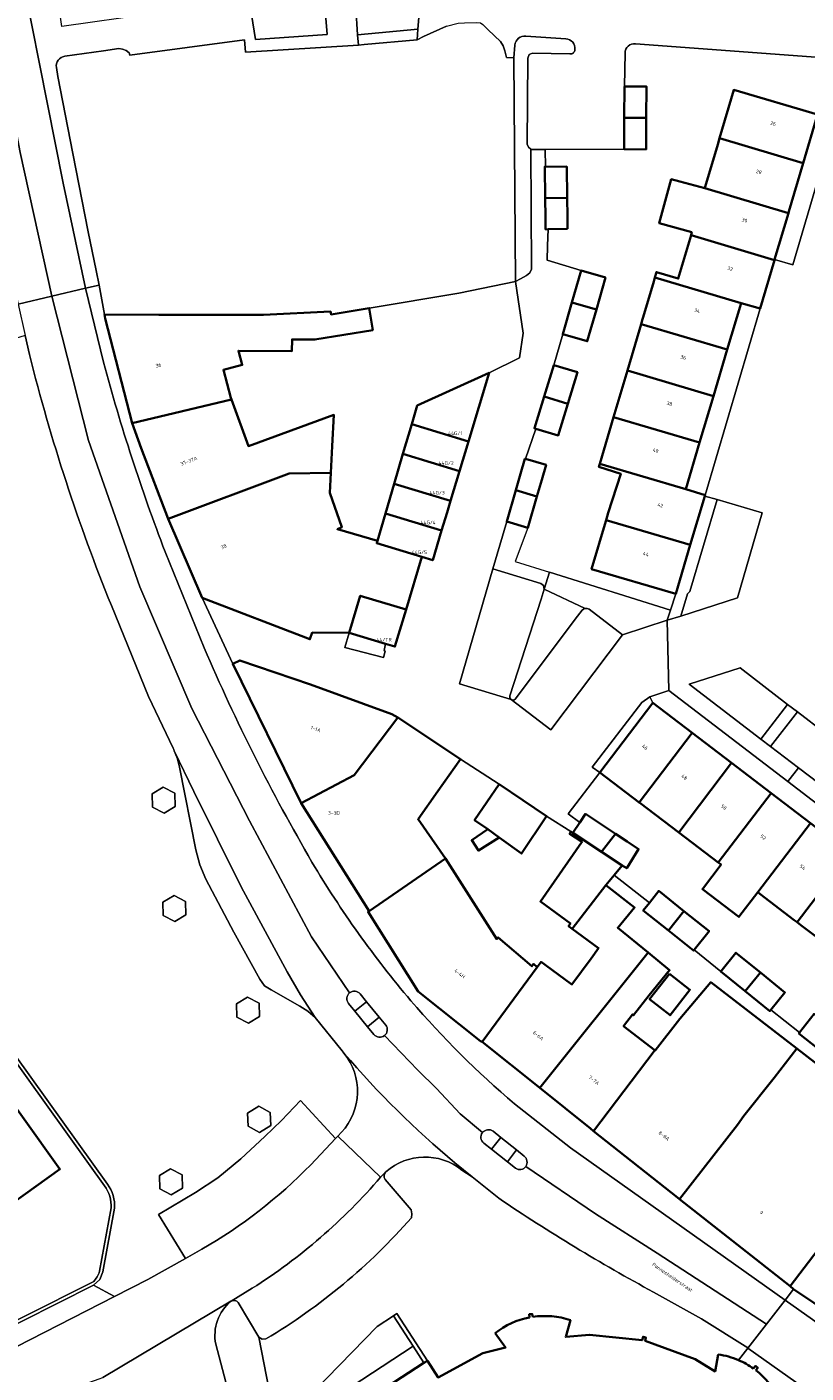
# Model space of a CAD drawing. Header units: metres. Extents: x 197700 to 204338, y 317132 to 325229.
# Tile 577 of 656: x 202869 to 202947, y 318045 to 318179. Entities that reach past the tile are written whole.
import ezdxf
from ezdxf.enums import TextEntityAlignment as Align

# ---------------------------------------------------------------- set-up
doc = ezdxf.new("R2010")
doc.units = ezdxf.units.M
for name, color, linetype, lineweight in [('B-WE-GR-BEPLANTING_CULTUUR_BODEMBEDEKKER-GV', 90, 'Continuous', 18), ('B-WE-GR-BEPLANTING_CULTUUR_HEESTERS-GV', 90, 'Continuous', 18), ('B-WE-GR-GRAS-GV', 60, 'Continuous', 13), ('B-WE-IE-TERREINAFSCHEIDING_KUNSTMATIG_HEKWERK-G', 20, 'IE-TERREINAFSCHEIDING-KUNSTMATIG', 18), ('B-WE-IE-TERREINAFSCHEIDING_KUNSTMATIG_MUUR-G', 90, 'IE-TERREINAFSCHEIDING-KUNSTMATIG-DICHT', 18), ('B-WE-IE-TERREINAFSCHEIDING_KUNSTMATIG_MUUR-GV', 90, 'Continuous', 18), ('B-WE-OG-BEBOUWING-GV', 7, 'Continuous', 35), ('B-WE-OG-BEBOUWING-T18', 10, 'Continuous', 18), ('B-WE-OG-TERREIN_CULTUURSCHEIDING-GV', 7, 'Continuous', 18), ('B-WE-OG-TERREIN_ERF-GV', 7, 'Continuous', 18), ('B-WE-OG-TOPOGRAFIE-T18', 10, 'Continuous', 18), ('B-WE-VH-VERHARDING_ASFALT-GV', 252, 'Continuous', 18), ('B-WE-VH-VERHARDING_BETONSTRAATSTEEN-GV', 252, 'Continuous', 18), ('B-WE-VH-VERHARDING_OPEN-GV', 252, 'Continuous', 18), ('B-WE-VH-VERHARDING_SIERBESTRATING-GV', 252, 'Continuous', 18), ('B-WE-VH-VERHARDING_TEGEL-GV', 252, 'Continuous', 18)]:
    doc.layers.add(name, color=color, linetype=linetype, lineweight=lineweight)
doc.styles.add('NLCS-ISO-M200-T18', font='NLCS-ISO.ttf', dxfattribs={"height": 0.36})
doc.linetypes.add('IE-TERREINAFSCHEIDING-KUNSTMATIG', pattern='A,4,[82,NLCS.SHX,S=0.75,R=90,X=0,Y=0],4,-2', length=10)
doc.linetypes.add('IE-TERREINAFSCHEIDING-KUNSTMATIG-DICHT', pattern='A,8,-1,[82,NLCS.SHX,S=0.75,R=90,X=0,Y=0],-1', length=10)

msp = doc.modelspace()

# ---------------------------------------------------------------- linework, layer by layer
at = {"layer": 'B-WE-GR-BEPLANTING_CULTUUR_BODEMBEDEKKER-GV'}
for points in [[(202881.25, 318102.681), (202881.289, 318101.369), (202882.445, 318100.747), (202883.562, 318101.436), (202883.523, 318102.748), (202882.367, 318103.371)], [(202882.33, 318091.843), (202882.369, 318090.531), (202883.525, 318089.909), (202884.642, 318090.598), (202884.603, 318091.91), (202883.447, 318092.533)], [(202889.697, 318081.664), (202889.736, 318080.352), (202890.892, 318079.73), (202892.009, 318080.419), (202891.97, 318081.731), (202890.814, 318082.354)], [(202890.812, 318070.736), (202890.851, 318069.424), (202892.007, 318068.802), (202893.124, 318069.491), (202893.085, 318070.803), (202891.929, 318071.426)], [(202881.978, 318064.484), (202882.017, 318063.172), (202883.173, 318062.55), (202884.29, 318063.239), (202884.251, 318064.551), (202883.095, 318065.174)]]:
    msp.add_lwpolyline(points, close=True, dxfattribs=at)
at = {"layer": 'B-WE-GR-BEPLANTING_CULTUUR_HEESTERS-GV'}
for points in [[(202917.562, 318177.635), (202917.456, 318176.363), (202917.612, 318153.976), (202918.118, 318154.222), (202918.715, 318154.558), (202919.052, 318154.833), (202919.228, 318155.193), (202919.172, 318167.212), (202918.91, 318167.416), (202918.772, 318167.719), (202918.848, 318176.331), (202918.992, 318176.678), (202919.337, 318176.827), (202923.059, 318176.738)], [(202922.651, 318178.255), (202918.656, 318178.525)], [(202863.013, 318082.801), (202862.729, 318082.597), (202876.643, 318063.23), (202876.79, 318062.969), (202876.914, 318062.697), (202877.013, 318062.416), (202877.086, 318062.127), (202877.133, 318061.832), (202877.154, 318061.535), (202877.148, 318061.249), (202875.991, 318054.925), (202875.949, 318054.759), (202875.898, 318054.614), (202875.834, 318054.475), (202875.758, 318054.342), (202875.67, 318054.216), (202875.405, 318053.9), (202861.237, 318046.785), (202860.497, 318046.414), (202861.067, 318046.308), (202875.404, 318053.508), (202876.007, 318054.084), (202876.334, 318054.853), (202877.497, 318061.214)], [(202876.794, 318063.629), (202863.013, 318082.801)]]:
    msp.add_lwpolyline(points, dxfattribs=at)
for points in [[(202918.656, 318178.525, 0.4110915), (202917.562, 318177.635)], [(202923.569, 318177.18, 0.4359691), (202922.651, 318178.255)], [(202923.059, 318176.738, 0.434906), (202923.569, 318177.18)], [(202877.497, 318061.214, 0.1751404), (202876.794, 318063.629)]]:
    msp.add_lwpolyline(points, format="xyb", dxfattribs=at)
for points in [[(202937.797, 318132.148), (202935.054, 318122.941), (202934.818, 318122.71), (202934.161, 318120.483), (202939.843, 318122.318), (202942.32, 318130.83)], [(202932.808, 318120.063), (202933.134, 318121.077), (202921.038, 318124.874), (202920.495, 318123.186), (202924.6, 318121.245), (202924.798, 318121.244), (202924.982, 318121.17), (202928.339, 318118.61)], [(202942.164, 318108.166), (202944.848, 318111.639), (202940.096, 318115.295), (202934.988, 318113.655)]]:
    msp.add_lwpolyline(points, close=True, dxfattribs=at)
at = {"layer": 'B-WE-GR-GRAS-GV'}
for points in [[(202910.711, 318179.52), (202908.411, 318178.503), (202907.774, 318178.17), (202902.463, 318177.686), (202901.9, 318177.635), (202890.584, 318176.911), (202890.505, 318178.156), (202879.034, 318176.615), (202878.954, 318176.837), (202878.663, 318177.09), (202878.29, 318177.216), (202877.916, 318177.271), (202876.382, 318177.045), (202872.512, 318176.506)], [(202875.94, 318153.586), (202876.488, 318150.662), (202881.938, 318150.648), (202892.394, 318150.623), (202899.117, 318150.959), (202899.163, 318150.678), (202902.981, 318151.304), (202911.934, 318152.796), (202917.612, 318153.976), (202917.456, 318176.363), (202916.719, 318176.371), (202916.568, 318177.068), (202916.377, 318177.568), (202916.117, 318177.983), (202914.873, 318179.165), (202914.362, 318179.694)], [(202871.67, 318175.38), (202871.833, 318174.475), (202873.318, 318166.776), (202874.85, 318158.94), (202875.663, 318155.062), (202875.94, 318153.586)]]:
    msp.add_lwpolyline(points, dxfattribs=at)
msp.add_lwpolyline([(202872.512, 318176.506, 0.4207685), (202871.67, 318175.38)], format="xyb", dxfattribs=at)
at = {"layer": 'B-WE-IE-TERREINAFSCHEIDING_KUNSTMATIG_HEKWERK-G'}
for points in [[(202921.441, 318145.609), (202922.35, 318148.692)], [(202918.635, 318136.205), (202919.666, 318139.237)], [(202918.854, 318129.319), (202917.587, 318125.957), (202921.038, 318124.874)], [(202921.038, 318124.874), (202933.134, 318121.077)], [(202931.019, 318091.786), (202927.5, 318094.548)], [(202938.173, 318084.92), (202935.505, 318087.077)], [(202946.042, 318078.795), (202943.173, 318081.085)]]:
    msp.add_lwpolyline(points, dxfattribs=at)
at = {"layer": 'B-WE-IE-TERREINAFSCHEIDING_KUNSTMATIG_MUUR-G'}
for points in [[(202902.981, 318151.304), (202911.934, 318152.796)], [(202908.798, 318045.947), (202905.758, 318050.675), (202905.416, 318050.455)], [(202905.416, 318050.455), (202907.384, 318047.403)], [(202907.384, 318047.403), (202908.463, 318045.73)]]:
    msp.add_lwpolyline(points, dxfattribs=at)
at = {"layer": 'B-WE-IE-TERREINAFSCHEIDING_KUNSTMATIG_MUUR-GV'}
msp.add_lwpolyline([(202905.416, 318050.455), (202907.384, 318047.403), (202908.463, 318045.73), (202908.798, 318045.947), (202905.758, 318050.675)], close=True, dxfattribs=at)
at = {"layer": 'B-WE-OG-BEBOUWING-GV'}
for points in [[(202928.522, 318173.497), (202928.504, 318170.352), (202930.704, 318170.339), (202930.722, 318173.484)], [(202946.417, 318165.819), (202947.855, 318170.673), (202939.463, 318173.141), (202938.04, 318168.301)], [(202928.485, 318167.207), (202930.685, 318167.194), (202930.704, 318170.339), (202928.504, 318170.352)], [(202944.979, 318160.966), (202946.417, 318165.819), (202938.04, 318168.301), (202937.86, 318167.69), (202936.613, 318163.445), (202936.555, 318163.3), (202944.935, 318160.816)], [(202920.634, 318165.446), (202920.555, 318165.445), (202920.592, 318162.316), (202922.791, 318162.348), (202922.755, 318165.471)], [(202935.279, 318158.906), (202935.186, 318158.589), (202943.541, 318156.113), (202943.553, 318156.155), (202944.935, 318160.816), (202936.555, 318163.3), (202934.076, 318163.97), (202933.2, 318164.207), (202932.007, 318159.79)], [(202922.827, 318159.225), (202922.813, 318160.471), (202922.791, 318162.348), (202920.592, 318162.316), (202920.614, 318160.421), (202920.629, 318159.186), (202920.897, 318159.191)], [(202935.186, 318158.589), (202933.915, 318154.266), (202931.731, 318154.912), (202931.571, 318154.371), (202940.198, 318151.815), (202942.103, 318151.26), (202943.541, 318156.113)], [(202924.177, 318155.06), (202923.264, 318151.876), (202925.712, 318151.173), (202926.626, 318154.357)], [(202938.815, 318147.156), (202940.198, 318151.815), (202931.571, 318154.371), (202931.454, 318153.975), (202930.393, 318150.385), (202930.342, 318150.214), (202930.194, 318149.714)], [(202925.712, 318151.173), (202923.264, 318151.876), (202922.35, 318148.692), (202924.799, 318147.989)], [(202889.191, 318142.147), (202889.124, 318142.33), (202888.394, 318145.13), (202890.268, 318145.619), (202889.899, 318147.035), (202895.248, 318146.996), (202895.256, 318148.165), (202897.544, 318148.149), (202903.342, 318149.099), (202902.981, 318151.304), (202899.163, 318150.678), (202899.117, 318150.959), (202892.394, 318150.623), (202881.938, 318150.648), (202876.488, 318150.662), (202876.565, 318150.27), (202879.249, 318139.798)], [(202937.433, 318142.497), (202938.815, 318147.156), (202930.194, 318149.714), (202928.817, 318145.054)], [(202921.441, 318145.609), (202920.479, 318142.446), (202922.856, 318141.722), (202923.818, 318144.886)], [(202937.433, 318142.497), (202928.817, 318145.054), (202927.439, 318140.393), (202936.05, 318137.838)], [(202907.235, 318139.695), (202912.922, 318137.971), (202914.985, 318144.817), (202907.787, 318141.573)], [(202922.856, 318141.722), (202920.479, 318142.446), (202919.517, 318139.282), (202919.666, 318139.237), (202921.894, 318138.559)], [(202882.858, 318130.231), (202894.982, 318134.766), (202899.142, 318134.81), (202899.28, 318137.487), (202899.442, 318140.618), (202890.894, 318137.492), (202889.191, 318142.147), (202879.249, 318139.798), (202880.168, 318137.278)], [(202907.235, 318139.695), (202906.359, 318136.712), (202912.025, 318134.996), (202912.922, 318137.971)], [(202934.668, 318133.18), (202936.05, 318137.838), (202927.439, 318140.393), (202926.061, 318135.732)], [(202906.359, 318136.712), (202905.483, 318133.731), (202911.128, 318132.02), (202912.025, 318134.996)], [(202918.635, 318136.205), (202918.57, 318136.224), (202918.137, 318134.734), (202917.656, 318133.078), (202919.767, 318132.462), (202920.249, 318134.12), (202920.68, 318135.604)], [(202936.56, 318132.489), (202936.593, 318132.6), (202934.668, 318133.18), (202926.061, 318135.732), (202925.967, 318135.415), (202928.154, 318134.719), (202926.898, 318130.804), (202926.688, 318130.093), (202935.109, 318127.596)], [(202899.142, 318134.81), (202894.982, 318134.766), (202882.858, 318130.231), (202886.279, 318122.3), (202897.039, 318118.166), (202897.276, 318118.824), (202900.963, 318118.8), (202902.084, 318122.521), (202906.676, 318121.155), (202908.255, 318126.395), (202903.731, 318127.769), (202903.8, 318128.002), (202899.792, 318129.18), (202900.25, 318129.386), (202899.04, 318132.815)], [(202910.231, 318129.044), (202910.777, 318130.856), (202911.128, 318132.02), (202905.483, 318133.731), (202904.607, 318130.748)], [(202917.656, 318133.078), (202916.742, 318129.933), (202918.854, 318129.319), (202919.767, 318132.462)], [(202903.8, 318128.002), (202903.731, 318127.769), (202908.255, 318126.395), (202909.334, 318126.068), (202910.231, 318129.044), (202904.607, 318130.748)], [(202935.109, 318127.596), (202926.688, 318130.093), (202926.656, 318129.983), (202925.241, 318125.187), (202933.658, 318122.704)], [(202900.963, 318118.8), (202904.623, 318117.711), (202905.555, 318117.434), (202906.676, 318121.155), (202902.084, 318122.521)], [(202905.855, 318110.316), (202905.246, 318110.651), (202897.111, 318113.628), (202890.02, 318116.043), (202889.319, 318115.695), (202896.178, 318101.761), (202901.491, 318104.549)], [(202931.363, 318111.797), (202926.069, 318104.82), (202930.006, 318101.833), (202935.308, 318108.79)], [(202896.178, 318101.761), (202902.972, 318090.957), (202910.6, 318096.221), (202907.866, 318100.143), (202909.847, 318102.955), (202912.105, 318106.16), (202905.855, 318110.316), (202901.491, 318104.549)], [(202930.006, 318101.833), (202930.052, 318101.798), (202933.959, 318098.834), (202939.254, 318105.782), (202935.308, 318108.79)], [(202943.2, 318102.774), (202939.254, 318105.782), (202933.959, 318098.834), (202937.911, 318095.835)], [(202915.983, 318098.323), (202918.221, 318096.715), (202920.722, 318100.471), (202915.99, 318103.645), (202913.522, 318100.07), (202914.838, 318099.146)], [(202941.864, 318092.836), (202947.146, 318099.767), (202943.2, 318102.774), (202937.911, 318095.835), (202938.201, 318095.615), (202936.334, 318093.154), (202939.986, 318090.371)], [(202923.368, 318098.777), (202926.238, 318096.888), (202927.621, 318098.703), (202924.637, 318100.686), (202924.069, 318099.832)], [(202951.092, 318096.759), (202947.146, 318099.767), (202941.864, 318092.836), (202942.066, 318092.683), (202945.524, 318090.059), (202945.816, 318089.837)], [(202915.983, 318098.323), (202914.838, 318099.146), (202913.235, 318098.04), (202913.913, 318097.006)], [(202926.67, 318093.537), (202927.5, 318094.548), (202928.304, 318095.527), (202926.238, 318096.888), (202923.368, 318098.777), (202923.165, 318098.918), (202923.057, 318098.676), (202924.277, 318097.872), (202924.235, 318097.809), (202920.112, 318091.905), (202923.118, 318089.707), (202922.931, 318089.451), (202923.286, 318089.191)], [(202928.801, 318097.918), (202927.621, 318098.703), (202926.238, 318096.888), (202928.304, 318095.527), (202928.752, 318095.247), (202929.945, 318097.157)], [(202951.092, 318096.759), (202945.816, 318089.837), (202946.182, 318089.56), (202949.768, 318086.839), (202950.091, 318086.594), (202951.241, 318088.11), (202950.922, 318088.353), (202955.038, 318093.752)], [(202902.972, 318090.957), (202902.984, 318090.937), (202902.874, 318090.875), (202907.874, 318082.902), (202914.124, 318077.927), (202914.284, 318077.873), (202919.805, 318085.349), (202919.428, 318085.672), (202919.256, 318085.437), (202915.886, 318088.324), (202915.747, 318088.161), (202910.6, 318096.221)], [(202920.045, 318073.252), (202930.884, 318086.808), (202927.859, 318089.293), (202929.531, 318091.328), (202926.67, 318093.537), (202923.286, 318089.191), (202925.935, 318087.249), (202925.182, 318086.222), (202923.271, 318083.614), (202920.595, 318085.575), (202920.189, 318085.873), (202919.805, 318085.349), (202914.284, 318077.873)], [(202931.019, 318091.786), (202930.402, 318091.01), (202932.924, 318089.006), (202934.48, 318090.964), (202931.958, 318092.968)], [(202935.505, 318087.077), (202937.001, 318088.96), (202934.48, 318090.964), (202932.924, 318089.006), (202935.445, 318087.002)], [(202925.419, 318068.945), (202931.514, 318076.923), (202931.609, 318077.006), (202928.434, 318079.443), (202929.33, 318080.61), (202929.436, 318080.529), (202930.982, 318082.544), (202933.034, 318085.043), (202930.884, 318086.808), (202920.045, 318073.252), (202925.117, 318069.184)], [(202940.62, 318082.936), (202942.13, 318084.8), (202939.684, 318086.783), (202938.173, 318084.92)], [(202933.027, 318084.692), (202931.036, 318082.144), (202933.094, 318080.537), (202935.084, 318083.085)], [(202942.13, 318084.8), (202940.62, 318082.936), (202943.066, 318080.953), (202943.173, 318081.085), (202944.577, 318082.816)], [(202945.766, 318077.195), (202937.166, 318083.836), (202934.051, 318080.188), (202931.609, 318077.006), (202931.514, 318076.923), (202925.419, 318068.945), (202933.821, 318062.307), (202934.041, 318062.134), (202939.847, 318069.558), (202940.471, 318070.453), (202943.508, 318074.255)], [(202948.526, 318076.719), (202950.052, 318078.666), (202947.506, 318080.663), (202946.042, 318078.795), (202945.98, 318078.716)], [(202945.099, 318053.403), (202951.154, 318061.315), (202954.273, 318065.299), (202956.86, 318068.603), (202958.99, 318071.329), (202958.615, 318071.596), (202955.751, 318073.636), (202953.743, 318071.035), (202951.804, 318072.532), (202945.766, 318077.195), (202943.508, 318074.255), (202940.471, 318070.453), (202939.847, 318069.558), (202934.041, 318062.134)], [(202964.685, 318057.912), (202961.553, 318059.587), (202959.938, 318056.567), (202958.757, 318057.199), (202960.48, 318060.421), (202956.827, 318062.375), (202957.392, 318063.168), (202954.273, 318065.299), (202951.154, 318061.315), (202945.099, 318053.403), (202945.453, 318053.124), (202957.865, 318044.769), (202962.639, 318054.618), (202964.185, 318057.051)]]:
    msp.add_lwpolyline(points, close=True, dxfattribs=at)
for points in [[(202863.808, 318059.241), (202872.021, 318065.134), (202860.603, 318081.064)], [(202919.344, 318050.348), (202919.305, 318050.624), (202918.992, 318050.602), (202919.028, 318050.283)], [(202937.901, 318046.571), (202937.587, 318044.882), (202935.603, 318046.097), (202930.61, 318047.931), (202930.681, 318048.273), (202930.385, 318048.35), (202930.29, 318048.011), (202925.03, 318048.557), (202922.645, 318048.337), (202923.126, 318050.027)], [(202915.587, 318048.698), (202916.63, 318047.271), (202914.34, 318046.708), (202909.866, 318044.282), (202908.798, 318045.947), (202908.463, 318045.73), (202897.233, 318038.445)], [(202941.676, 318044.996), (202941.866, 318045.252), (202941.623, 318045.437), (202941.433, 318045.164)]]:
    msp.add_lwpolyline(points, dxfattribs=at)
for points in [[(202919.028, 318050.283, 0.1293254), (202915.587, 318048.698)], [(202923.126, 318050.027, 0.114473), (202919.344, 318050.348)], [(202939.951, 318046.015, 0.071269), (202937.901, 318046.571)], [(202941.433, 318045.164, 0.0571192), (202939.951, 318046.015)], [(202944.01, 318042.101, 0.1199433), (202941.676, 318044.996)]]:
    msp.add_lwpolyline(points, format="xyb", dxfattribs=at)
at = {"layer": 'B-WE-OG-TERREIN_CULTUURSCHEIDING-GV'}
for points in [[(202890.976, 318182.176), (202891.592, 318178.176), (202898.778, 318178.672), (202898.567, 318181.118)], [(202901.651, 318181.39), (202901.823, 318178.661)], [(202901.823, 318178.661), (202907.859, 318179.212), (202908.083, 318181.98), (202908.145, 318182.711)], [(202861.237, 318046.785), (202875.405, 318053.9), (202875.67, 318054.216), (202875.758, 318054.342), (202875.834, 318054.475), (202875.898, 318054.614), (202875.949, 318054.759), (202875.991, 318054.925), (202877.148, 318061.249), (202877.154, 318061.535), (202877.133, 318061.832), (202877.086, 318062.127), (202877.013, 318062.416), (202876.914, 318062.697), (202876.79, 318062.969), (202876.643, 318063.23), (202862.729, 318082.597)], [(202860.603, 318081.064), (202872.021, 318065.134), (202863.808, 318059.241)]]:
    msp.add_lwpolyline(points, dxfattribs=at)
at = {"layer": 'B-WE-OG-TERREIN_ERF-GV'}
msp.add_lwpolyline([(202929.63, 318177.76, 0.4437106), (202928.585, 318176.838)], format="xyb", dxfattribs=at)
for points in [[(202948.124, 318176.401), (202929.63, 318177.76)], [(202928.585, 318176.838), (202928.522, 318173.497), (202930.722, 318173.484), (202930.704, 318170.339), (202930.685, 318167.194), (202928.485, 318167.207), (202920.595, 318167.18), (202920.634, 318165.446), (202922.755, 318165.471), (202922.791, 318162.348), (202922.813, 318160.471), (202922.827, 318159.225), (202920.897, 318159.191), (202920.817, 318157.546), (202920.794, 318156.1), (202924.177, 318155.06), (202926.626, 318154.357), (202925.712, 318151.173), (202924.799, 318147.989), (202922.35, 318148.692), (202921.441, 318145.609), (202923.818, 318144.886), (202922.856, 318141.722), (202921.894, 318138.559), (202919.666, 318139.237), (202918.635, 318136.205), (202920.68, 318135.604), (202920.249, 318134.12), (202919.767, 318132.462), (202918.854, 318129.319), (202916.742, 318129.933), (202915.362, 318125.196), (202920.146, 318123.735), (202920.434, 318123.532), (202920.495, 318123.186), (202921.038, 318124.874), (202933.134, 318121.077), (202933.658, 318122.704), (202925.241, 318125.187), (202926.656, 318129.983), (202926.688, 318130.093), (202926.898, 318130.804), (202928.154, 318134.719), (202925.967, 318135.415), (202926.061, 318135.732), (202927.439, 318140.393), (202928.817, 318145.054), (202930.194, 318149.714), (202930.342, 318150.214), (202930.393, 318150.385), (202931.454, 318153.975), (202931.571, 318154.371), (202931.731, 318154.912), (202933.915, 318154.266), (202935.186, 318158.589), (202935.279, 318158.906), (202932.007, 318159.79), (202933.2, 318164.207), (202934.076, 318163.97), (202936.555, 318163.3), (202936.613, 318163.445), (202937.86, 318167.69), (202938.04, 318168.301), (202939.463, 318173.141), (202947.855, 318170.673), (202946.417, 318165.819), (202944.979, 318160.966), (202944.935, 318160.816), (202943.553, 318156.155), (202945.371, 318155.625), (202950.813, 318174.098)], [(202949.768, 318086.839), (202946.182, 318089.56), (202945.816, 318089.837), (202945.524, 318090.059), (202942.066, 318092.683), (202941.864, 318092.836), (202939.986, 318090.371), (202936.334, 318093.154), (202938.201, 318095.615), (202937.911, 318095.835), (202933.959, 318098.834), (202930.052, 318101.798), (202930.006, 318101.833), (202926.069, 318104.82), (202922.902, 318100.686), (202924.069, 318099.832), (202924.637, 318100.686), (202927.621, 318098.703), (202928.801, 318097.918), (202929.945, 318097.157), (202928.752, 318095.247), (202928.304, 318095.527), (202927.5, 318094.548), (202931.019, 318091.786), (202931.958, 318092.968), (202934.48, 318090.964), (202937.001, 318088.96), (202935.505, 318087.077), (202938.173, 318084.92), (202939.684, 318086.783), (202942.13, 318084.8), (202944.577, 318082.816), (202943.173, 318081.085), (202946.042, 318078.795), (202947.506, 318080.663)]]:
    msp.add_lwpolyline(points, dxfattribs=at)
for points in [[(202905.483, 318133.731), (202906.359, 318136.712), (202907.235, 318139.695), (202907.787, 318141.573), (202914.985, 318144.817), (202918.028, 318146.321), (202918.391, 318148.802), (202917.612, 318153.976), (202911.934, 318152.796), (202902.981, 318151.304), (202903.342, 318149.099), (202897.544, 318148.149), (202895.256, 318148.165), (202895.248, 318146.996), (202889.899, 318147.035), (202890.268, 318145.619), (202888.394, 318145.13), (202889.124, 318142.33), (202889.191, 318142.147), (202890.894, 318137.492), (202899.442, 318140.618), (202899.28, 318137.487), (202899.142, 318134.81), (202899.04, 318132.815), (202900.25, 318129.386), (202899.792, 318129.18), (202903.8, 318128.002), (202904.607, 318130.748)], [(202938.815, 318147.156), (202937.433, 318142.497), (202936.05, 318137.838), (202934.668, 318133.18), (202936.593, 318132.6), (202942.103, 318151.26), (202940.198, 318151.815)], [(202932.959, 318113.027), (202931.079, 318112.387), (202931.363, 318111.797), (202935.308, 318108.79), (202939.254, 318105.782), (202943.2, 318102.774), (202947.146, 318099.767), (202951.092, 318096.759), (202955.038, 318093.752), (202956.183, 318095.267), (202944.88, 318103.911)], [(202922.931, 318089.451), (202923.118, 318089.707), (202920.112, 318091.905), (202924.235, 318097.809), (202924.277, 318097.872), (202923.057, 318098.676), (202923.165, 318098.918), (202920.722, 318100.471), (202918.221, 318096.715), (202915.983, 318098.323), (202913.913, 318097.006), (202913.235, 318098.04), (202914.838, 318099.146), (202913.522, 318100.07), (202915.99, 318103.645), (202912.105, 318106.16), (202909.847, 318102.955), (202907.866, 318100.143), (202910.6, 318096.221), (202915.747, 318088.161), (202915.886, 318088.324), (202919.256, 318085.437), (202919.428, 318085.672), (202919.805, 318085.349), (202920.189, 318085.873), (202920.595, 318085.575), (202923.271, 318083.614), (202925.182, 318086.222), (202925.935, 318087.249), (202923.286, 318089.191)]]:
    msp.add_lwpolyline(points, close=True, dxfattribs=at)
at = {"layer": 'B-WE-VH-VERHARDING_ASFALT-GV'}
for points in [[(202859.904, 318191.076), (202865.235, 318163.385), (202867.858, 318151.684), (202871.222, 318152.495), (202868.045, 318166.87), (202864.528, 318185.537), (202861.231, 318209.035), (202861.06, 318226.88), (202860.851, 318228.827), (202860.368, 318230.825), (202859.525, 318232.257), (202858.497, 318233.473), (202856.481, 318235.15), (202854.125, 318236.462), (202851.201, 318236.858), (202851.001, 318233.402)], [(202851.201, 318236.858), (202854.125, 318236.462), (202856.481, 318235.15), (202858.497, 318233.473), (202859.525, 318232.257), (202860.368, 318230.825), (202860.851, 318228.827), (202861.06, 318226.88), (202861.231, 318209.035), (202864.528, 318185.537), (202868.045, 318166.87), (202871.222, 318152.495), (202874.587, 318153.305), (202872.339, 318163.808), (202866.847, 318191.6), (202865.88, 318197.858), (202865.287, 318204.163), (202864.802, 318213.191), (202864.589, 318214.867), (202864.445, 318227.084)], [(202876.389, 318145.886), (202874.587, 318153.305), (202871.222, 318152.495), (202874.897, 318138.039), (202880.019, 318123.417), (202885.242, 318111.237), (202891.013, 318099.974), (202897.216, 318088.392), (202901.016, 318082.766)], [(202901.016, 318082.766), (202897.216, 318088.392), (202891.013, 318099.974), (202885.242, 318111.237), (202880.019, 318123.417), (202874.897, 318138.039), (202871.222, 318152.495), (202867.858, 318151.684), (202868.559, 318148.559), (202868.984, 318146.661)], [(202886.466, 318117.303), (202882.558, 318126.913)], [(202877.182, 318121.538), (202880.884, 318112.449), (202883.349, 318107.277), (202883.415, 318107.138), (202883.475, 318106.998), (202885.428, 318102.914), (202890.181, 318093.39), (202894.779, 318084.889), (202896.112, 318082.561), (202897.559, 318080.301), (202900.266, 318076.966), (202900.364, 318076.853), (202900.457, 318076.74)], [(202903.444, 318078.609), (202902.814, 318079.382), (202901.544, 318080.939), (202900.909, 318081.718)], [(202902.073, 318082.67), (202902.726, 318081.874), (202903.982, 318080.343), (202904.631, 318079.552)], [(202904.504, 318078.498), (202907.857, 318075.048), (202909.701, 318073.206), (202912.07, 318070.68), (202914.305, 318068.785)], [(202914.305, 318068.785), (202912.07, 318070.68), (202909.701, 318073.206), (202907.857, 318075.048), (202904.504, 318078.498)], [(202918.661, 318065.395), (202925.639, 318060.671), (202931.797, 318056.722), (202942.747, 318049.627), (202944.606, 318052.03), (202923.14, 318067.263), (202917.523, 318071.667)], [(202904.124, 318064.325), (202899.85, 318068.438), (202899.618, 318068.194), (202897.122, 318065.569)], [(202915.381, 318068.921), (202916.152, 318068.306), (202917.728, 318067.05), (202918.491, 318066.442)], [(202917.608, 318065.235), (202916.807, 318065.865), (202915.212, 318067.121), (202914.449, 318067.722)], [(202911.556, 318065.768), (202913.299, 318064.354), (202915.941, 318062.21)], [(202931.441, 318052.819), (202936.225, 318050.151), (202940.865, 318047.241), (202940.888, 318047.225), (202942.747, 318049.627), (202931.797, 318056.722), (202925.639, 318060.671), (202918.661, 318065.395)], [(202886.227, 318057.112), (202884.598, 318056.196), (202880.824, 318054.074), (202877.482, 318052.37), (202860.652, 318043.787), (202853.301, 318040.038), (202853.029, 318039.899), (202842.395, 318034.476), (202841.049, 318033.79), (202840.147, 318033.383), (202839.176, 318032.978), (202839.118, 318032.956)], [(202844.841, 318029.011), (202868.426, 318041.055), (202872.3, 318042.834), (202875.942, 318044.16), (202876.308, 318044.293), (202889.143, 318051.914), (202889.152, 318051.92), (202889.162, 318051.925), (202891.276, 318053.203)], [(202889.143, 318051.914), (202876.308, 318044.293)], [(202954.985, 318044.664), (202944.606, 318052.03), (202942.747, 318049.627), (202940.888, 318047.225), (202951.51, 318039.657)], [(202889.944, 318038.856), (202887.624, 318047.611)]]:
    msp.add_lwpolyline(points, dxfattribs=at)
for points in [[(202868.984, 318146.661, 0.0355279), (202877.182, 318121.538)], [(202882.558, 318126.913, -0.0264075), (202876.389, 318145.886)], [(202897.244, 318095.869, -0.0304961), (202886.466, 318117.303)], [(202907.146, 318081.99, -0.0417624), (202897.244, 318095.869)], [(202900.909, 318081.718, -0.4091786), (202901.016, 318082.766)], [(202901.016, 318082.766, -0.4028842), (202902.073, 318082.67)], [(202917.523, 318071.667, -0.0391307), (202907.146, 318081.99)], [(202904.631, 318079.552, -0.4185035), (202904.504, 318078.498)], [(202904.504, 318078.498, -0.4029563), (202903.444, 318078.609)], [(202900.457, 318076.74, 0.0429058), (202911.556, 318065.768)], [(202914.449, 318067.722, -0.4027621), (202914.305, 318068.785)], [(202914.305, 318068.785, -0.4053078), (202915.381, 318068.921)], [(202897.122, 318065.569, -0.0693656), (202886.227, 318057.112)], [(202918.491, 318066.442, -0.3684202), (202918.661, 318065.395)], [(202891.276, 318053.203, 0.073494), (202904.124, 318064.325)], [(202918.661, 318065.395, -0.4101661), (202917.608, 318065.235)], [(202915.941, 318062.21, 0.0240648), (202931.441, 318052.819)], [(202887.624, 318047.611, -0.2752933), (202889.143, 318051.914)]]:
    msp.add_lwpolyline(points, format="xyb", dxfattribs=at)
at = {"layer": 'B-WE-VH-VERHARDING_BETONSTRAATSTEEN-GV'}
for points in [[(202908.145, 318182.711), (202908.083, 318181.98), (202907.859, 318179.212), (202907.774, 318178.17), (202908.411, 318178.503), (202910.711, 318179.52), (202911.894, 318179.837), (202912.533, 318179.872), (202913.732, 318179.886), (202914.118, 318179.846), (202914.362, 318179.694), (202914.873, 318179.165), (202916.117, 318177.983), (202916.377, 318177.568), (202916.568, 318177.068), (202916.719, 318176.371), (202917.456, 318176.363), (202917.562, 318177.635)], [(202929.63, 318177.76), (202948.124, 318176.401), (202948.612, 318180.837)], [(202918.656, 318178.525), (202922.651, 318178.255)], [(202923.059, 318176.738), (202919.337, 318176.827), (202918.992, 318176.678), (202918.848, 318176.331), (202918.772, 318167.719), (202918.91, 318167.416), (202919.172, 318167.212), (202919.223, 318167.191), (202919.276, 318167.175), (202920.595, 318167.18), (202928.485, 318167.207), (202928.504, 318170.352), (202928.522, 318173.497), (202928.585, 318176.838)], [(202917.056, 318112.511), (202920.175, 318122.177), (202920.495, 318123.186), (202920.434, 318123.532), (202920.146, 318123.735), (202915.362, 318125.196), (202912.016, 318113.712), (202917.187, 318112.133)], [(202917.187, 318112.133), (202921.167, 318109.097), (202928.339, 318118.61), (202924.982, 318121.17), (202924.798, 318121.244), (202924.6, 318121.245)], [(202924.6, 318121.245), (202924.441, 318121.187), (202924.309, 318121.084), (202923.828, 318120.457), (202917.585, 318112.171)], [(202897.122, 318065.569), (202899.618, 318068.194), (202896.11, 318071.986), (202894.204, 318069.99), (202892.541, 318068.39), (202890.134, 318066.172), (202887.837, 318064.267), (202885.588, 318062.793), (202881.909, 318060.586), (202884.598, 318056.196), (202886.227, 318057.112)], [(202904.614, 318064.823), (202904.381, 318064.602), (202904.124, 318064.325)], [(202907.214, 318060.265), (202907.261, 318060.665), (202907.191, 318061.062), (202904.57, 318064.11)], [(202891.276, 318053.203), (202889.162, 318051.925)], [(202889.865, 318051.768), (202891.943, 318048.327), (202892.265, 318048.125), (202892.645, 318048.131)]]:
    msp.add_lwpolyline(points, dxfattribs=at)
for points in [[(202901.823, 318178.661), (202901.9, 318177.635), (202902.463, 318177.686), (202907.774, 318178.17), (202907.859, 318179.212)], [(202918.57, 318136.224), (202918.635, 318136.205), (202919.666, 318139.237), (202919.517, 318139.282), (202920.479, 318142.446), (202921.441, 318145.609), (202922.35, 318148.692), (202923.264, 318151.876), (202924.177, 318155.06), (202920.794, 318156.1), (202920.817, 318157.546), (202920.897, 318159.191), (202920.629, 318159.186), (202920.614, 318160.421), (202920.592, 318162.316), (202920.555, 318165.445), (202920.634, 318165.446), (202920.595, 318167.18), (202919.276, 318167.175), (202919.223, 318167.191), (202919.172, 318167.212), (202919.228, 318155.193), (202919.052, 318154.833), (202918.715, 318154.558), (202918.118, 318154.222), (202917.612, 318153.976), (202918.391, 318148.802), (202918.028, 318146.321), (202914.985, 318144.817), (202912.922, 318137.971), (202912.025, 318134.996), (202911.128, 318132.02), (202910.777, 318130.856), (202910.231, 318129.044), (202909.334, 318126.068), (202908.255, 318126.395), (202906.676, 318121.155), (202905.555, 318117.434), (202904.623, 318117.711), (202904.462, 318117.024), (202904.59, 318116.975), (202904.394, 318116.329), (202900.543, 318117.342), (202900.963, 318118.8), (202897.276, 318118.824), (202897.039, 318118.166), (202886.279, 318122.3), (202889.319, 318115.695), (202890.02, 318116.043), (202897.111, 318113.628), (202905.246, 318110.651), (202905.855, 318110.316), (202912.105, 318106.16), (202915.99, 318103.645), (202920.722, 318100.471), (202923.165, 318098.918), (202923.368, 318098.777), (202924.069, 318099.832), (202922.902, 318100.686), (202926.069, 318104.82), (202925.288, 318105.366), (202930.251, 318111.838), (202931.079, 318112.387), (202932.959, 318113.027), (202932.808, 318120.063), (202928.339, 318118.61), (202921.167, 318109.097), (202917.187, 318112.133), (202912.016, 318113.712), (202915.362, 318125.196), (202916.742, 318129.933), (202917.656, 318133.078), (202918.137, 318134.734)], [(202883.475, 318106.998), (202883.796, 318106.196), (202884.002, 318105.358), (202885.62, 318097.1), (202886.03, 318095.591), (202886.618, 318094.143), (202889.426, 318088.861), (202892.037, 318084.151), (202892.495, 318083.492), (202893.182, 318083.078), (202896.031, 318081.452), (202896.843, 318080.941), (202897.559, 318080.301), (202896.112, 318082.561), (202894.779, 318084.889), (202890.181, 318093.39), (202885.428, 318102.914)]]:
    msp.add_lwpolyline(points, close=True, dxfattribs=at)
for points in [[(202917.562, 318177.635, -0.4110915), (202918.656, 318178.525)], [(202922.651, 318178.255, -0.4359691), (202923.569, 318177.18)], [(202928.585, 318176.838, -0.4437106), (202929.63, 318177.76)], [(202923.569, 318177.18, -0.434906), (202923.059, 318176.738)], [(202917.187, 318112.133, -0.348531), (202917.056, 318112.511)], [(202917.585, 318112.171, -0.3474204), (202917.187, 318112.133)], [(202886.227, 318057.112, 0.0693656), (202897.122, 318065.569)], [(202904.124, 318064.325, -0.073494), (202891.276, 318053.203)], [(202904.57, 318064.11, -0.3675336), (202904.614, 318064.823)], [(202892.645, 318048.131, 0.0777194), (202907.214, 318060.265)], [(202889.162, 318051.925, -0.3910551), (202889.865, 318051.768)]]:
    msp.add_lwpolyline(points, format="xyb", dxfattribs=at)
at = {"layer": 'B-WE-VH-VERHARDING_OPEN-GV'}
for points in [[(202936.56, 318132.489), (202935.109, 318127.596), (202933.658, 318122.704), (202933.134, 318121.077), (202932.808, 318120.063), (202934.161, 318120.483), (202934.818, 318122.71), (202935.054, 318122.941), (202937.797, 318132.148)], [(202904.623, 318117.711), (202900.963, 318118.8), (202900.543, 318117.342), (202904.394, 318116.329), (202904.59, 318116.975), (202904.462, 318117.024)], [(202931.079, 318112.387), (202930.251, 318111.838), (202925.288, 318105.366), (202926.069, 318104.82), (202931.363, 318111.797)], [(202944.848, 318111.639), (202942.164, 318108.166), (202943.146, 318107.421), (202945.828, 318110.891)], [(202945.828, 318110.891), (202943.146, 318107.421), (202945.944, 318105.301), (202955.763, 318097.859), (202958.391, 318101.295), (202948.599, 318108.774)], [(202933.027, 318084.692), (202935.084, 318083.085), (202933.094, 318080.537), (202931.036, 318082.144)], [(202907.384, 318047.403), (202905.416, 318050.455), (202903.767, 318049.393), (202893.725, 318039.084), (202894.007, 318038.641)], [(202892.348, 318037.33), (202899.975, 318025.541), (202901.838, 318026.767), (202898.389, 318032.088), (202900.487, 318033.447), (202897.233, 318038.445), (202908.463, 318045.73), (202907.384, 318047.403), (202894.007, 318038.641)]]:
    msp.add_lwpolyline(points, close=True, dxfattribs=at)
msp.add_lwpolyline([(202948.526, 318076.719), (202945.98, 318078.716), (202946.042, 318078.795), (202943.173, 318081.085), (202943.066, 318080.953), (202940.62, 318082.936), (202938.173, 318084.92), (202935.505, 318087.077), (202935.445, 318087.002), (202932.924, 318089.006), (202930.402, 318091.01), (202931.019, 318091.786), (202927.5, 318094.548), (202926.67, 318093.537), (202929.531, 318091.328), (202927.859, 318089.293), (202930.884, 318086.808), (202933.034, 318085.043), (202930.982, 318082.544), (202929.436, 318080.529), (202929.33, 318080.61), (202928.434, 318079.443), (202931.609, 318077.006), (202934.051, 318080.188), (202937.166, 318083.836), (202945.766, 318077.195), (202951.804, 318072.532)], dxfattribs=at)
at = {"layer": 'B-WE-VH-VERHARDING_SIERBESTRATING-GV'}
for points in [[(202950.813, 318174.098), (202945.371, 318155.625), (202943.553, 318156.155), (202943.541, 318156.113), (202942.103, 318151.26), (202936.593, 318132.6), (202936.56, 318132.489), (202937.797, 318132.148), (202942.32, 318130.83), (202939.843, 318122.318), (202934.161, 318120.483), (202932.808, 318120.063), (202932.959, 318113.027), (202944.88, 318103.911), (202945.944, 318105.301), (202943.146, 318107.421), (202942.164, 318108.166), (202934.988, 318113.655), (202940.096, 318115.295), (202944.848, 318111.639), (202945.828, 318110.891), (202948.599, 318108.774)], [(202955.763, 318097.859), (202945.944, 318105.301), (202944.88, 318103.911), (202956.183, 318095.267)], [(202900.909, 318081.718), (202901.544, 318080.939)], [(202901.544, 318080.939), (202902.726, 318081.874), (202902.073, 318082.67)], [(202904.631, 318079.552), (202903.982, 318080.343), (202902.814, 318079.382), (202903.444, 318078.609)], [(202900.21, 318068.817), (202899.85, 318068.438), (202904.124, 318064.325), (202904.381, 318064.602), (202904.614, 318064.823), (202904.632, 318064.841), (202904.651, 318064.858)], [(202914.449, 318067.722), (202915.212, 318067.121), (202916.152, 318068.306), (202915.381, 318068.921)], [(202918.491, 318066.442), (202917.728, 318067.05), (202916.807, 318065.865), (202917.608, 318065.235)], [(202912.247, 318065.033), (202913.299, 318064.354), (202911.556, 318065.768)]]:
    msp.add_lwpolyline(points, dxfattribs=at)
for points in [[(202901.016, 318082.766, 0.4091786), (202900.909, 318081.718)], [(202902.073, 318082.67, 0.4028842), (202901.016, 318082.766)], [(202904.504, 318078.498, 0.4185035), (202904.631, 318079.552)], [(202903.444, 318078.609, 0.4029563), (202904.504, 318078.498)], [(202900.457, 318076.74, -0.3702101), (202900.21, 318068.817)], [(202911.556, 318065.768, -0.0429058), (202900.457, 318076.74)], [(202914.305, 318068.785, 0.4027621), (202914.449, 318067.722)], [(202915.381, 318068.921, 0.4053078), (202914.305, 318068.785)], [(202904.651, 318064.858, -0.3674354), (202912.247, 318065.033)], [(202918.661, 318065.395, 0.3684202), (202918.491, 318066.442)], [(202917.608, 318065.235, 0.4101661), (202918.661, 318065.395)]]:
    msp.add_lwpolyline(points, format="xyb", dxfattribs=at)
at = {"layer": 'B-WE-VH-VERHARDING_TEGEL-GV'}
for points in [[(202901.9, 318177.635), (202901.823, 318178.661), (202901.651, 318181.39), (202898.567, 318181.118), (202898.778, 318178.672), (202891.592, 318178.176), (202890.976, 318182.176), (202888.632, 318181.835), (202886.215, 318181.484), (202881.186, 318180.753), (202872.219, 318179.502), (202871.434, 318185.108), (202870.641, 318190.773), (202869.863, 318196.331), (202868.889, 318203.292), (202868.951, 318204.083), (202869.382, 318209.541), (202869.849, 318215.46), (202870.324, 318221.481), (202872.932, 318221.283), (202873.59, 318230.313), (202870.983, 318230.489), (202863.114, 318232.881)], [(202864.445, 318227.084), (202864.589, 318214.867), (202864.802, 318213.191), (202865.287, 318204.163), (202865.88, 318197.858), (202866.847, 318191.6), (202872.339, 318163.808), (202874.587, 318153.305), (202875.94, 318153.586), (202875.663, 318155.062), (202874.85, 318158.94), (202873.318, 318166.776), (202871.833, 318174.475), (202871.67, 318175.38)], [(202872.512, 318176.506), (202876.382, 318177.045), (202877.916, 318177.271), (202878.29, 318177.216), (202878.663, 318177.09), (202878.954, 318176.837), (202879.034, 318176.615), (202890.505, 318178.156), (202890.584, 318176.911), (202901.9, 318177.635)], [(202917.523, 318071.667), (202923.14, 318067.263), (202944.606, 318052.03), (202945.453, 318053.124), (202945.099, 318053.403), (202934.041, 318062.134), (202933.821, 318062.307), (202925.419, 318068.945), (202925.117, 318069.184), (202920.045, 318073.252), (202914.284, 318077.873), (202914.124, 318077.927), (202907.874, 318082.902), (202902.874, 318090.875), (202902.984, 318090.937), (202902.972, 318090.957), (202896.178, 318101.761), (202889.319, 318115.695), (202886.279, 318122.3), (202882.858, 318130.231), (202880.168, 318137.278), (202879.249, 318139.798), (202876.565, 318150.27), (202876.488, 318150.662), (202875.94, 318153.586), (202874.587, 318153.305)], [(202874.587, 318153.305), (202876.389, 318145.886)], [(202868.984, 318146.661), (202868.559, 318148.559), (202834.153, 318138.003)], [(202882.558, 318126.913), (202886.466, 318117.303)], [(202917.585, 318112.171), (202923.828, 318120.457), (202924.309, 318121.084), (202924.441, 318121.187), (202924.6, 318121.245), (202920.495, 318123.186), (202920.175, 318122.177), (202917.056, 318112.511)], [(202900.457, 318076.74), (202900.364, 318076.853), (202900.266, 318076.966), (202897.559, 318080.301), (202896.843, 318080.941), (202896.031, 318081.452), (202893.182, 318083.078), (202892.495, 318083.492), (202892.037, 318084.151), (202889.426, 318088.861), (202886.618, 318094.143), (202886.03, 318095.591), (202885.62, 318097.1), (202884.002, 318105.358), (202883.796, 318106.196), (202883.475, 318106.998), (202883.415, 318107.138), (202883.349, 318107.277), (202880.884, 318112.449), (202877.182, 318121.538)], [(202852.324, 318108.717), (202854.569, 318105.24), (202854.792, 318104.895), (202849.704, 318101.282), (202860.484, 318086.32), (202863.013, 318082.801), (202876.794, 318063.629)], [(202877.497, 318061.214), (202876.334, 318054.853), (202876.007, 318054.084), (202875.404, 318053.508), (202877.482, 318052.37), (202880.824, 318054.074), (202884.598, 318056.196), (202881.909, 318060.586), (202885.588, 318062.793), (202887.837, 318064.267), (202890.134, 318066.172), (202892.541, 318068.39), (202894.204, 318069.99), (202896.11, 318071.986), (202899.618, 318068.194), (202899.85, 318068.438), (202900.21, 318068.817)], [(202904.651, 318064.858), (202904.632, 318064.841), (202904.614, 318064.823)], [(202915.941, 318062.21), (202913.299, 318064.354), (202912.247, 318065.033)], [(202850.033, 318044.195), (202852.286, 318045.322), (202860.652, 318043.787), (202877.482, 318052.37), (202875.404, 318053.508), (202861.067, 318046.308), (202860.497, 318046.414), (202852.895, 318047.824), (202847.146, 318055.988), (202847.553, 318056.278), (202851.746, 318059.26), (202851.709, 318059.312), (202852.546, 318059.912), (202851.399, 318061.547), (202849.914, 318060.463), (202849.668, 318060.802), (202848.566, 318060.042), (202845.994, 318063.621), (202845.916, 318063.564), (202845.71, 318063.852), (202840.869, 318060.364), (202841.679, 318059.222), (202850.61, 318046.641), (202839.643, 318041.106)], [(202904.57, 318064.11), (202907.191, 318061.062), (202907.261, 318060.665), (202907.214, 318060.265)], [(202939.951, 318046.015), (202940.888, 318047.225), (202940.865, 318047.241), (202936.225, 318050.151), (202931.441, 318052.819)], [(202889.162, 318051.925), (202889.152, 318051.92), (202889.143, 318051.914)], [(202905.926, 318006.022), (202905.056, 318007.643), (202900.723, 318015.63), (202899.49, 318018.24), (202899.754, 318018.393), (202897.451, 318023.111), (202897.266, 318023.369), (202897.088, 318023.643), (202898.411, 318024.513), (202896.524, 318027.469), (202891.949, 318037.059), (202892.348, 318037.33), (202894.007, 318038.641), (202893.725, 318039.084), (202891.943, 318048.327), (202889.865, 318051.768)], [(202892.645, 318048.131), (202892.265, 318048.125), (202891.943, 318048.327), (202893.725, 318039.084), (202903.767, 318049.393), (202905.416, 318050.455), (202905.758, 318050.675), (202908.798, 318045.947), (202909.866, 318044.282), (202914.34, 318046.708), (202916.63, 318047.271), (202915.587, 318048.698)], [(202919.028, 318050.283), (202918.992, 318050.602), (202919.305, 318050.624), (202919.344, 318050.348)], [(202923.126, 318050.027), (202922.645, 318048.337), (202925.03, 318048.557), (202930.29, 318048.011), (202930.385, 318048.35), (202930.681, 318048.273), (202930.61, 318047.931), (202935.603, 318046.097), (202937.587, 318044.882), (202937.901, 318046.571)], [(202887.624, 318047.611), (202889.944, 318038.856)], [(202977.662, 318018.643), (202977.428, 318019.562), (202976.908, 318020.357), (202976.748, 318020.516), (202976.577, 318020.663), (202957.481, 318035.243), (202954.61, 318037.445), (202951.51, 318039.657), (202940.888, 318047.225), (202939.951, 318046.015)], [(202941.433, 318045.164), (202941.623, 318045.437), (202941.866, 318045.252), (202941.676, 318044.996)]]:
    msp.add_lwpolyline(points, dxfattribs=at)
for points in [[(202871.67, 318175.38, -0.4207685), (202872.512, 318176.506)], [(202877.182, 318121.538, -0.0355279), (202868.984, 318146.661)], [(202876.389, 318145.886, 0.0264075), (202882.558, 318126.913)], [(202886.466, 318117.303, 0.0304961), (202897.244, 318095.869)], [(202917.056, 318112.511, 0.348531), (202917.187, 318112.133)], [(202917.187, 318112.133, 0.3474204), (202917.585, 318112.171)], [(202897.244, 318095.869, 0.0417624), (202907.146, 318081.99)], [(202907.146, 318081.99, 0.0391307), (202917.523, 318071.667)], [(202900.21, 318068.817, 0.3702101), (202900.457, 318076.74)], [(202912.247, 318065.033, 0.3674354), (202904.651, 318064.858)], [(202904.614, 318064.823, 0.3675336), (202904.57, 318064.11)], [(202876.794, 318063.629, -0.1751404), (202877.497, 318061.214)], [(202931.441, 318052.819, -0.0240648), (202915.941, 318062.21)], [(202907.214, 318060.265, -0.0777194), (202892.645, 318048.131)], [(202889.143, 318051.914, 0.2752933), (202887.624, 318047.611)], [(202889.865, 318051.768, 0.3910551), (202889.162, 318051.925)], [(202915.587, 318048.698, -0.1293254), (202919.028, 318050.283)], [(202919.344, 318050.348, -0.114473), (202923.126, 318050.027)], [(202937.901, 318046.571, -0.071269), (202939.951, 318046.015)], [(202939.951, 318046.015, -0.0571192), (202941.433, 318045.164)], [(202941.676, 318044.996, -0.1199433), (202944.01, 318042.101)]]:
    msp.add_lwpolyline(points, format="xyb", dxfattribs=at)
for points in [[(202881.25, 318102.681), (202882.367, 318103.371), (202883.523, 318102.748), (202883.562, 318101.436), (202882.445, 318100.747), (202881.289, 318101.369)], [(202882.33, 318091.843), (202883.447, 318092.533), (202884.603, 318091.91), (202884.642, 318090.598), (202883.525, 318089.909), (202882.369, 318090.531)], [(202889.697, 318081.664), (202890.814, 318082.354), (202891.97, 318081.731), (202892.009, 318080.419), (202890.892, 318079.73), (202889.736, 318080.352)], [(202902.726, 318081.874), (202901.544, 318080.939), (202902.814, 318079.382), (202903.982, 318080.343)], [(202890.812, 318070.736), (202891.929, 318071.426), (202893.085, 318070.803), (202893.124, 318069.491), (202892.007, 318068.802), (202890.851, 318069.424)], [(202916.152, 318068.306), (202915.212, 318067.121), (202916.807, 318065.865), (202917.728, 318067.05)], [(202881.978, 318064.484), (202883.095, 318065.174), (202884.251, 318064.551), (202884.29, 318063.239), (202883.173, 318062.55), (202882.017, 318063.172)], [(202972.588, 318034.887), (202968.681, 318037.51), (202957.865, 318044.769), (202945.453, 318053.124), (202944.606, 318052.03), (202954.985, 318044.664), (202957.941, 318042.535), (202971.979, 318032.64), (202972.998, 318031.893), (202973.291, 318031.809), (202973.576, 318031.921), (202975.47, 318032.684)]]:
    msp.add_lwpolyline(points, close=True, dxfattribs=at)

# ---------------------------------------------------------------- texts
at = {"layer": 'B-WE-OG-BEBOUWING-T18', "style": 'NLCS-ISO-M200-T18'}
for s, rotation, p in [('26', 343.5, (202943.419, 318169.78)), ('28', 343.5, (202941.983, 318164.934)), ('30', 343.5, (202940.552, 318160.106)), ('32', 343.5, (202939.114, 318155.252)), ('34', 343.5, (202935.799, 318151.052)), ('36', 343.5, (202934.415, 318146.388)), ('36', 14.3, (202881.894, 318145.588)), ('38', 343.5, (202933.034, 318141.735)), ('40', 343.5, (202931.644, 318137.051)), ('37-37A', 20.8, (202884.937, 318136.002)), ('42', 343.5, (202932.119, 318131.584)), ('38', 23.3, (202888.419, 318127.437)), ('44', 343.5, (202930.669, 318126.692)), ('1-1A', 339.9, (202897.631, 318109.178)), ('46', 322.7, (202930.582, 318107.363)), ('48', 322.7, (202934.521, 318104.36)), ('50', 322.7, (202938.467, 318101.352)), ('52', 322.7, (202942.412, 318098.345)), ('54', 322.7, (202946.358, 318095.338)), ('4-4H', 321.5, (202912.04, 318084.698)), ('6-6A', 321.3, (202919.902, 318078.494)), ('7-7A', 321.3, (202925.478, 318074.022)), ('8-8A', 321.7, (202932.485, 318068.46)), ('9', 321.8, (202942.222, 318060.771))]:
    msp.add_text(s, height=0.36, rotation=rotation, dxfattribs=at).set_placement(p, align=Align.MIDDLE)
for s, p in [('44G/1', (202911.581, 318138.778)), ('44G/2', (202910.68, 318135.804)), ('44G/3', (202909.778, 318132.83)), ('44G/4', (202908.877, 318129.855)), ('44G/5', (202908.004, 318126.872)), ('44/TR', (202904.467, 318118.113)), ('3-3D', (202899.448, 318100.786))]:
    msp.add_text(s, height=0.36, dxfattribs=at).set_placement(p, align=Align.MIDDLE)
at = {"layer": 'B-WE-OG-TOPOGRAFIE-T18', "style": 'NLCS-ISO-M200-T18'}
msp.add_text('Pannesheiderstraat', height=0.36, rotation=325.7, dxfattribs=at).set_placement((202933.324, 318054.311), align=Align.MIDDLE)

doc.saveas('drawing.dxf')
